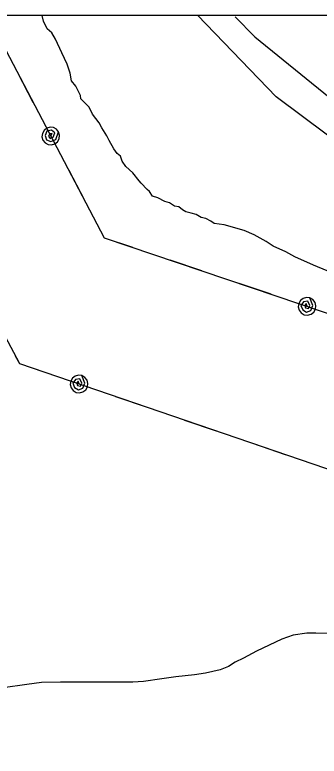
# Model space of a CAD drawing. Extents: x 3263578 to 3301413, y 764927 to 798602.
# Drawn here: x 3294593 to 3294902, y 793265 to 794018 of the extents above; entities that cross this region are included whole.
import ezdxf

# ---------------------------------------------------------------- set-up
doc = ezdxf.new("R2010")
doc.units = 0
for name, color, linetype in [('V-GRID-FRAM', 7, 'Continuous'), ('V-RAIL-TRAK', 7, 'Continuous'), ('V-ROAD-CNTR', 7, 'Continuous'), ('V-SITE-VEGE', 7, 'Continuous'), ('V-UTIL-LINE', 7, 'Continuous')]:
    doc.layers.add(name, color=color, linetype=linetype)

msp = doc.modelspace()

# ---------------------------------------------------------------- linework, layer by layer
at = {"layer": 'V-GRID-FRAM'}
msp.add_lwpolyline([(3267734.87, 794015.53), (3299171.18, 794017.82), (3299180.44, 775831.73), (3267728.26, 775829.44), (3267734.87, 794015.53)], dxfattribs=at)
at = {"layer": 'V-RAIL-TRAK'}
msp.add_lwpolyline([(3295790.14, 793416.72), (3295450.25, 793551.52), (3295091.79, 793759.79), (3294858.15, 793934.65), (3294778.3, 794017.5)], dxfattribs=at)
at = {"layer": 'V-ROAD-CNTR'}
msp.add_lwpolyline([(3294816.37, 794015.77), (3294836.47, 793995.48), (3295010.66, 793853.89), (3295191.71, 793713.13), (3295366.29, 793603.87), (3295516.84, 793512.21), (3295642.22, 793444.55), (3295801.07, 793370.13), (3295935.06, 793320.79), (3296428.64, 793161.56), (3296667.58, 793068.79)], dxfattribs=at)
at = {"layer": 'V-SITE-VEGE'}
for p, q in [((3294620.38, 794017.49), (3294984.88, 794017.52)), ((3294620.5, 794016.97), (3294620.38, 794017.49)), ((3294621.99, 794011.49), (3294620.5, 794016.97)), ((3294625.47, 794003.53), (3294621.99, 794011.49)), ((3294630.45, 793999.54), (3294625.47, 794003.53)), ((3294633.93, 793993.07), (3294630.45, 793999.54)), ((3294640.4, 793979.12), (3294633.93, 793993.07)), ((3294645.88, 793967.67), (3294640.4, 793979.12)), ((3294648.87, 793958.7), (3294645.88, 793967.67)), ((3294650.36, 793950.74), (3294648.87, 793958.7)), ((3294654.84, 793945.26), (3294650.36, 793950.74)), ((3294659.32, 793935.8), (3294654.84, 793945.26)), ((3294659.81, 793932.31), (3294659.32, 793935.8)), ((3294668.28, 793923.84), (3294659.81, 793932.31)), ((3294671.76, 793916.87), (3294668.28, 793923.84)), ((3294678.23, 793907.91), (3294671.76, 793916.87)), ((3294681.22, 793902.93), (3294678.23, 793907.91)), ((3294686.2, 793894.96), (3294681.22, 793902.93)), ((3294688.68, 793889.98), (3294686.2, 793894.96)), ((3294693.16, 793881.52), (3294688.68, 793889.98)), ((3294696.65, 793877.03), (3294693.16, 793881.52)), ((3294700.13, 793874.04), (3294696.65, 793877.03)), ((3294701.62, 793869.07), (3294700.13, 793874.04)), ((3294705.61, 793863.58), (3294701.62, 793869.07)), ((3294712.58, 793857.11), (3294705.61, 793863.58)), ((3294719.05, 793849.14), (3294712.58, 793857.11)), ((3294721.04, 793846.65), (3294719.05, 793849.14)), ((3294727.01, 793840.18), (3294721.04, 793846.65)), ((3294729.5, 793838.19), (3294727.01, 793840.18)), ((3294732.49, 793833.71), (3294729.5, 793838.19)), ((3294737.97, 793831.71), (3294732.49, 793833.71)), ((3294744.94, 793828.22), (3294737.97, 793831.71)), ((3294749.91, 793826.73), (3294744.94, 793828.22)), ((3294754.9, 793823.24), (3294749.91, 793826.73)), ((3294759.38, 793822.74), (3294754.9, 793823.24)), ((3294762.86, 793819.76), (3294759.38, 793822.74)), ((3294766.35, 793817.76), (3294762.86, 793819.76)), ((3294771.82, 793816.27), (3294766.35, 793817.76)), ((3294776.8, 793814.77), (3294771.82, 793816.27)), ((3294781.78, 793811.79), (3294776.8, 793814.77)), ((3294786.76, 793810.79), (3294781.78, 793811.79)), ((3294791.74, 793808.29), (3294786.76, 793810.79)), ((3294795.22, 793805.81), (3294791.74, 793808.29)), ((3294805.18, 793804.31), (3294795.22, 793805.81)), ((3294825.6, 793798.83), (3294805.18, 793804.31)), ((3294835.55, 793794.34), (3294825.6, 793798.83)), ((3294848, 793787.37), (3294835.55, 793794.34)), ((3294854.97, 793782.89), (3294848, 793787.37)), ((3294867.91, 793776.91), (3294854.97, 793782.89)), ((3294876.88, 793771.93), (3294867.91, 793776.91)), ((3294895.79, 793763.46), (3294876.88, 793771.93)), ((3294924.17, 793751.5), (3294895.79, 793763.46)), ((3294875.29, 793387.52), (3294863.84, 793383.54)), ((3294889.24, 793389.51), (3294875.29, 793387.52)), ((3294898.2, 793389.51), (3294889.24, 793389.51)), ((3294909.65, 793389.01), (3294898.2, 793389.51)), ((3294863.84, 793383.54), (3294837.95, 793371.1)), ((3294837.95, 793371.1), (3294825, 793364.13)), ((3294825, 793364.13), (3294816.53, 793360.15)), ((3294809.56, 793355.67), (3294801.1, 793352.19)), ((3294816.53, 793360.15), (3294809.56, 793355.67)), ((3294786.16, 793348.71), (3294775.2, 793347.21)), ((3294801.1, 793352.19), (3294786.16, 793348.71)), ((3294723.42, 793340.25), (3294712.46, 793339.76)), ((3294741.84, 793343.24), (3294723.42, 793340.25)), ((3294756.28, 793345.23), (3294741.84, 793343.24)), ((3294775.2, 793347.21), (3294756.28, 793345.23)), ((3294604.91, 793337.29), (3294581, 793333.81)), ((3294619.84, 793339.28), (3294604.91, 793337.29)), ((3294639.27, 793339.78), (3294619.84, 793339.28)), ((3294712.46, 793339.76), (3294639.27, 793339.78))]:
    msp.add_line(p, q, dxfattribs=at)
at = {"layer": 'V-UTIL-LINE'}
for points in [[(3294409.64, 794017.47), (3294597.41, 793663.45), (3296321.34, 793073.07), (3296470.16, 793021.82)], [(3294564.84, 794017.49), (3294683.54, 793791.32), (3296072.98, 793321.03), (3296572.11, 793147.98)], [(3294595.38, 793959.28), (3294611.19, 793929.18)], [(3294629.31, 793894.65), (3294630.64, 793897.19), (3294628.33, 793896.9), (3294627.12, 793894.43), (3294628.76, 793892.01), (3294631.84, 793893.44), (3294633.35, 793897.88), (3294629.97, 793900.49), (3294625.22, 793899.46), (3294623.64, 793895.16), (3294624.81, 793890.84), (3294629.26, 793888.98), (3294634.27, 793891.25), (3294637.28, 793898.83), (3294635.07, 793901.56), (3294631.99, 793903.24), (3294628.49, 793903.61), (3294625.13, 793902.61), (3294622.4, 793900.41), (3294620.72, 793897.32), (3294620.35, 793893.83), (3294621.34, 793890.46), (3294623.55, 793887.73), (3294626.63, 793886.05), (3294630.12, 793885.68), (3294633.49, 793886.68), (3294636.22, 793888.88), (3294637.9, 793891.97), (3294638.27, 793895.46), (3294637.28, 793898.83)], [(3294647.43, 793860.11), (3294663.23, 793830.01)], [(3294681.82, 793794.59), (3294683.54, 793791.32), (3294712.24, 793781.6)], [(3294750.13, 793768.78), (3294782.34, 793757.88)], [(3294820.23, 793745.05), (3294852.43, 793734.15)], [(3294889.37, 793721.65), (3294888.58, 793724.41), (3294887.11, 793722.6), (3294887.94, 793719.98), (3294890.8, 793719.36), (3294892.04, 793722.52), (3294890.06, 793726.77), (3294885.82, 793726.33), (3294883.09, 793722.31), (3294884.91, 793718.11), (3294888.73, 793715.79), (3294893.24, 793717.51), (3294895.31, 793722.61), (3294892.26, 793730.17), (3294888.77, 793730.63), (3294885.38, 793729.71), (3294882.6, 793727.58), (3294880.85, 793724.53), (3294880.39, 793721.05), (3294881.3, 793717.66), (3294883.44, 793714.88), (3294886.49, 793713.12), (3294889.97, 793712.67), (3294893.36, 793713.58), (3294896.14, 793715.72), (3294897.9, 793718.76), (3294898.35, 793722.24), (3294897.44, 793725.63), (3294895.3, 793728.42), (3294892.26, 793730.17)], [(3294593.21, 793671.38), (3294597.41, 793663.45), (3294621.09, 793655.34)], [(3294657.98, 793642.71), (3294657.2, 793645.48), (3294655.73, 793643.67), (3294656.54, 793641.05), (3294659.4, 793640.41), (3294660.65, 793643.57), (3294658.69, 793647.83), (3294654.45, 793647.41), (3294651.71, 793643.39), (3294653.51, 793639.18), (3294657.33, 793636.85), (3294661.84, 793638.55), (3294663.93, 793643.65), (3294660.9, 793651.22), (3294657.42, 793651.69), (3294654.02, 793650.79), (3294651.23, 793648.66), (3294649.47, 793645.62), (3294649, 793642.14), (3294649.9, 793638.75), (3294652.03, 793635.96), (3294655.07, 793634.19), (3294658.55, 793633.72), (3294661.94, 793634.62), (3294664.73, 793636.76), (3294666.5, 793639.79), (3294666.97, 793643.27), (3294666.07, 793646.67), (3294663.94, 793649.46), (3294660.9, 793651.22)], [(3294694.88, 793630.07), (3294727.05, 793619.06)], [(3294764.89, 793606.09), (3294797.06, 793595.08)], [(3294834.9, 793582.12), (3294867.06, 793571.1)]]:
    msp.add_lwpolyline(points, dxfattribs=at)

doc.saveas('drawing.dxf')
